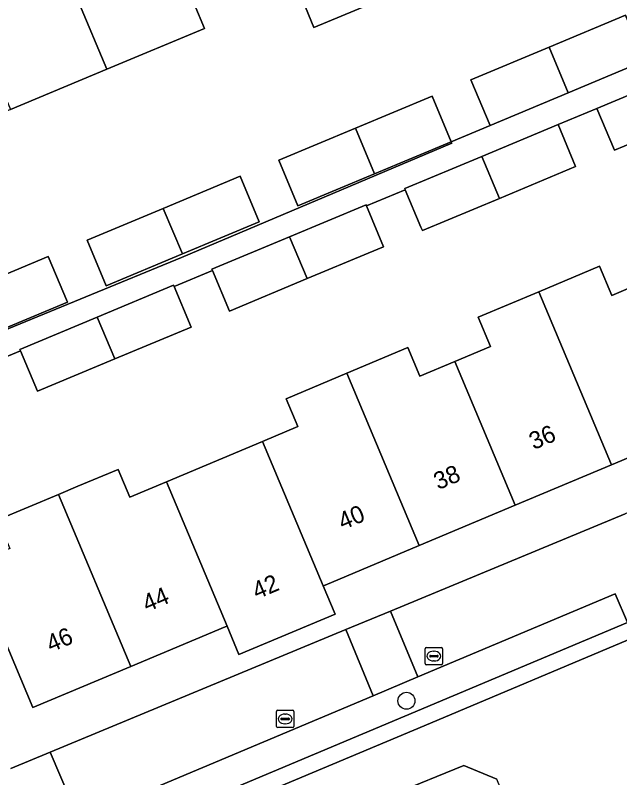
# Model space of a CAD drawing. Extents: x 157767 to 159172, y 387839 to 389425.
# Drawn here: x 158769.33 to 158804.12, y 388396.94 to 388440.85 of the extents above; entities that cross this region are included whole.
import ezdxf

# ---------------------------------------------------------------- set-up
doc = ezdxf.new("R2010")
doc.units = 0
for name, color, linetype in [('IMGEO_Boom', 7, 'Continuous'), ('IMGEO_Erf', 7, 'Continuous'), ('IMGEO_Kolk', 7, 'Continuous'), ('IMGEO_Muur', 7, 'Continuous'), ('IMGEO_Pand', 7, 'Continuous'), ('IMGEO_Pand_nummerreeks', 7, 'Continuous'), ('IMGEO_Parkeervlak_open', 7, 'Continuous'), ('IMGEO_Rijbaan_lokaal_open', 7, 'Continuous'), ('IMGEO_Voetpad_open', 7, 'Continuous')]:
    doc.layers.add(name, color=color, linetype=linetype)

msp = doc.modelspace()

# ---------------------------------------------------------------- linework, layer by layer
at = {"layer": 'IMGEO_Boom'}
msp.add_circle((158791.846, 388401.376), 0.489, dxfattribs=at)
at = {"layer": 'IMGEO_Erf'}
for points in [[(158792.027, 388442.45), (158786.522, 388440.15), (158785.03, 388443.765)], [(158747.081, 388442.3), (158745.672, 388438.649), (158746.324, 388437.057), (158749.941, 388428.221), (158756.489, 388417.697), (158757.974, 388418.265), (158756.911, 388420.811), (158761.301, 388422.645), (158762.364, 388420.099), (158778.899, 388426.909), (158794.46, 388433.477), (158794.425, 388433.568), (158796.655, 388434.5), (158795.557, 388437.127), (158800.063, 388439.01), (158804.454, 388440.844), (158805.551, 388438.217), (158807.688, 388439.11), (158806.591, 388441.737)], [(158779.627, 388441.508), (158780.22, 388440.09), (158774.596, 388437.741), (158769.058, 388435.427), (158763.519, 388433.114), (158762.949, 388434.479), (158762.82, 388434.425), (158762.089, 388434.12), (158760.157, 388433.313), (158757.531, 388432.216), (158757.409, 388432.165), (158757.98, 388430.798), (158756.945, 388430.366), (158752.331, 388428.438), (158749.082, 388436.218), (158752.421, 388437.613), (158751.86, 388438.957), (158754.169, 388439.922), (158759.707, 388442.236)], [(158808.26, 388434.93), (158803.817, 388433.074), (158802.809, 388435.486), (158800.57, 388434.55), (158801.578, 388432.138), (158797.193, 388430.306), (158792.759, 388428.454), (158792.677, 388428.651), (158791.778, 388430.802), (158789.549, 388429.87), (158790.53, 388427.522), (158789.642, 388427.152), (158786.127, 388425.683), (158781.654, 388423.814), (158780.675, 388426.156), (158778.468, 388425.232), (158779.446, 388422.891), (158775.061, 388421.059), (158770.602, 388419.196), (158769.627, 388421.532), (158762.947, 388418.737)], [(158768.319, 388411.789), (158771.829, 388413.263), (158772.929, 388413.725), (158775.253, 388414.701), (158775.923, 388413.106), (158778.028, 388413.99), (158783.557, 388416.312), (158785.592, 388417.166), (158784.92, 388418.767), (158788.415, 388420.234), (158791.932, 388421.711), (158792.618, 388420.076), (158794.63, 388420.92), (158796.685, 388421.783), (158795.979, 388423.463), (158799.454, 388424.922), (158802.956, 388426.392), (158803.66, 388424.717), (158805.687, 388425.568)], [(158809.169, 388417.276), (158803.64, 388414.955), (158798.11, 388412.633), (158792.581, 388410.311), (158787.162, 388408.036), (158787.051, 388407.99), (158787.735, 388406.361), (158782.205, 388404.039), (158781.518, 388405.675), (158781.414, 388405.631), (158775.99, 388403.353), (158770.349, 388400.985), (158766.88, 388409.245)], [(158769.068, 388397.478), (158771.339, 388398.42), (158788.356, 388405.479), (158790.924, 388406.545), (158804.436, 388412.15)], [(158804.972, 388405.036), (158792.872, 388399.943), (158776.874, 388393.21), (158779.491, 388386.985), (158781.771, 388381.562), (158785.509, 388372.673), (158806.844, 388321.929)], [(158787.06, 388394.341), (158795.153, 388397.652), (158797.044, 388396.859)]]:
    msp.add_lwpolyline(points, dxfattribs=at)
for points in [[(158794.425, 388433.568), (158790, 388431.72), (158785.594, 388429.879), (158784.497, 388432.506), (158788.906, 388434.348), (158793.327, 388436.195)], [(158777.85, 388429.729), (158782.271, 388431.576), (158783.369, 388428.949), (158778.948, 388427.102), (158774.567, 388425.271), (158773.47, 388427.898)], [(158772.329, 388424.336), (158767.875, 388422.475), (158763.509, 388420.651), (158762.412, 388423.278), (158766.778, 388425.102), (158771.231, 388426.963)]]:
    msp.add_lwpolyline(points, close=True, dxfattribs=at)
at = {"layer": 'IMGEO_Kolk'}
for p, q in [((158792.922, 388403.522), (158792.922, 388404.374)), ((158792.997, 388404.448), (158793.849, 388404.448)), ((158793.923, 388404.374), (158793.923, 388403.522)), ((158793.181, 388403.942), (158793.181, 388403.954)), ((158793.224, 388403.991), (158793.622, 388403.991)), ((158793.41, 388404.228), (158793.435, 388404.228)), ((158793.665, 388403.954), (158793.665, 388403.942)), ((158793.619, 388403.905), (158793.221, 388403.905)), ((158793.433, 388403.668), (158793.408, 388403.668)), ((158793.849, 388403.448), (158792.997, 388403.448)), ((158784.363, 388399.904), (158784.363, 388400.756)), ((158784.438, 388400.83), (158785.29, 388400.83)), ((158784.851, 388400.61), (158784.876, 388400.61)), ((158785.364, 388400.756), (158785.364, 388399.904)), ((158784.622, 388400.324), (158784.622, 388400.336)), ((158785.06, 388400.287), (158784.662, 388400.287)), ((158784.665, 388400.373), (158785.063, 388400.373)), ((158784.874, 388400.05), (158784.849, 388400.05)), ((158785.106, 388400.336), (158785.106, 388400.324)), ((158785.29, 388399.83), (158784.438, 388399.83))]:
    msp.add_line(p, q, dxfattribs=at)
for points in [[(158792.922, 388403.522), (158792.922, 388404.374)], [(158792.997, 388404.448), (158793.849, 388404.448)], [(158793.923, 388404.374), (158793.923, 388403.522)], [(158793.849, 388403.448), (158792.997, 388403.448)], [(158784.363, 388399.904), (158784.363, 388400.756)], [(158784.438, 388400.83), (158785.29, 388400.83)], [(158785.364, 388400.756), (158785.364, 388399.904)], [(158785.29, 388399.83), (158784.438, 388399.83)]]:
    msp.add_lwpolyline(points, dxfattribs=at)
for centre, radius, start, end in [((158792.999, 388404.372), 0.0765, 91.552, 178.448), ((158792.999, 388404.372), 0.0765, 91.552, 178.448), ((158793.847, 388404.372), 0.0765, 1.552, 88.448), ((158793.847, 388404.372), 0.0765, 1.552, 88.448), ((158793.221, 388403.951), 0.0403, 85.8775, 175.7526), ((158793.218, 388403.941), 0.0366, 178.938, 274.7102), ((158793.622, 388403.948), 0.043, 264.8664, 352.4533), ((158793.626, 388403.953), 0.0386, 1.7309, 96.639), ((158792.999, 388403.524), 0.0765, 181.552, 268.448), ((158792.999, 388403.524), 0.0765, 181.552, 268.448), ((158793.847, 388403.524), 0.0765, 271.552, 358.448), ((158793.847, 388403.524), 0.0765, 271.552, 358.448), ((158784.44, 388400.754), 0.0765, 91.552, 178.448), ((158784.44, 388400.754), 0.0765, 91.552, 178.448), ((158785.288, 388400.754), 0.0765, 1.552, 88.448), ((158785.288, 388400.754), 0.0765, 1.552, 88.448), ((158784.662, 388400.333), 0.0403, 85.8775, 175.7526), ((158784.659, 388400.323), 0.0366, 178.938, 274.7102), ((158785.063, 388400.33), 0.043, 264.8664, 352.4533), ((158785.067, 388400.335), 0.0386, 1.7309, 96.639), ((158784.44, 388399.906), 0.0765, 181.552, 268.448), ((158784.44, 388399.906), 0.0765, 181.552, 268.448), ((158785.288, 388399.906), 0.0765, 271.552, 358.448), ((158785.288, 388399.906), 0.0765, 271.552, 358.448)]:
    msp.add_arc(centre, radius, start, end, dxfattribs=at)
for centre, major_axis, ratio, start_param, end_param in [((158793.409, 388403.948), (-0.387, 0.002), 0.722429, 4.712389, 7.853982), ((158793.434, 388403.948), (-0.39, 0.002), 0.717154, 1.570796, 4.712389), ((158784.85, 388400.33), (-0.387, 0.002), 0.722429, 4.712389, 7.853982), ((158784.875, 388400.33), (-0.39, 0.002), 0.717154, 1.570796, 4.712389)]:
    msp.add_ellipse(centre, major_axis=major_axis, ratio=ratio, start_param=start_param, end_param=end_param, dxfattribs=at)
at = {"layer": 'IMGEO_Muur'}
msp.add_lwpolyline([(158792.872, 388399.943), (158804.972, 388405.036)], dxfattribs=at)
at = {"layer": 'IMGEO_Pand'}
for points in [[(158787.946, 388452.503), (158787.367, 388453.889), (158781.809, 388451.568), (158785.03, 388443.765), (158786.522, 388440.15), (158792.027, 388442.45), (158790.519, 388446.058), (158790.62, 388446.101)], [(158776.901, 388447.842), (158776.745, 388447.777), (158771.347, 388445.522), (158774.596, 388437.741), (158780.22, 388440.09), (158779.627, 388441.508)], [(158774.596, 388437.741), (158771.347, 388445.522), (158765.807, 388443.208), (158769.058, 388435.427)], [(158805.551, 388438.217), (158804.454, 388440.844), (158800.063, 388439.01), (158801.16, 388436.382), (158805.225, 388438.08)], [(158800.063, 388439.01), (158795.557, 388437.127), (158796.655, 388434.5), (158801.16, 388436.382)], [(158808.26, 388434.93), (158807.248, 388437.341), (158802.809, 388435.486), (158803.817, 388433.074)], [(158788.906, 388434.348), (158790, 388431.72), (158794.425, 388433.568), (158793.327, 388436.195)], [(158788.906, 388434.348), (158784.497, 388432.506), (158785.594, 388429.879), (158790, 388431.72)], [(158800.57, 388434.55), (158796.181, 388432.716), (158797.193, 388430.306), (158801.578, 388432.138)], [(158797.193, 388430.306), (158796.181, 388432.716), (158791.751, 388430.866), (158791.778, 388430.802), (158792.677, 388428.651), (158792.759, 388428.454)], [(158777.85, 388429.729), (158778.948, 388427.102), (158783.369, 388428.949), (158782.271, 388431.576)], [(158789.549, 388429.87), (158789.522, 388429.934), (158785.115, 388428.093), (158786.127, 388425.683), (158789.642, 388427.152), (158790.53, 388427.522)], [(158778.948, 388427.102), (158777.85, 388429.729), (158773.47, 388427.898), (158774.567, 388425.271)], [(158785.115, 388428.093), (158780.646, 388426.226), (158780.675, 388426.156), (158781.654, 388423.814), (158786.127, 388425.683)], [(158766.778, 388425.102), (158767.875, 388422.475), (158772.329, 388424.336), (158771.231, 388426.963)], [(158803.64, 388414.955), (158809.169, 388417.276), (158805.687, 388425.568), (158803.66, 388424.717), (158802.956, 388426.392), (158799.454, 388424.922)], [(158778.468, 388425.232), (158778.438, 388425.304), (158774.049, 388423.47), (158775.061, 388421.059), (158779.446, 388422.891)], [(158803.64, 388414.955), (158799.454, 388424.922), (158795.979, 388423.463), (158796.685, 388421.783), (158794.63, 388420.92), (158798.11, 388412.633)], [(158775.061, 388421.059), (158774.049, 388423.47), (158769.595, 388421.608), (158769.627, 388421.532), (158770.602, 388419.196)], [(158788.415, 388420.234), (158792.581, 388410.311), (158798.11, 388412.633), (158794.63, 388420.92), (158792.618, 388420.076), (158791.932, 388421.711)], [(158788.415, 388420.234), (158784.92, 388418.767), (158785.592, 388417.166), (158783.557, 388416.312), (158787.051, 388407.99), (158787.162, 388408.036), (158792.581, 388410.311)], [(158783.557, 388416.312), (158778.028, 388413.99), (158781.518, 388405.675), (158782.205, 388404.039), (158787.735, 388406.361), (158787.051, 388407.99)], [(158778.028, 388413.99), (158775.923, 388413.106), (158775.253, 388414.701), (158772.929, 388413.725), (158771.829, 388413.263), (158775.99, 388403.353), (158781.414, 388405.631), (158781.518, 388405.675)], [(158771.829, 388413.263), (158768.319, 388411.789), (158769.011, 388410.14), (158766.88, 388409.245), (158770.349, 388400.985), (158775.99, 388403.353)], [(158795.234, 388391.018), (158798.142, 388392.205), (158801.168, 388393.441), (158800.321, 388395.507), (158799.25, 388395.957), (158797.677, 388395.314), (158797.044, 388396.859), (158795.153, 388397.652), (158787.06, 388394.341), (158788.401, 388391.063), (158784.954, 388389.653), (158785.947, 388387.225)]]:
    msp.add_lwpolyline(points, close=True, dxfattribs=at)
at = {"layer": 'IMGEO_Parkeervlak_open'}
msp.add_lwpolyline([(158789.937, 388401.669), (158773.832, 388394.89), (158774.535, 388393.239), (158776.512, 388394.071), (158804.565, 388405.879), (158803.863, 388407.53), (158792.5, 388402.747)], close=True, dxfattribs=at)
at = {"layer": 'IMGEO_Rijbaan_lokaal_open'}
for points in [[(158820.434, 388414.394), (158818.793, 388418.25), (158804.436, 388412.15), (158790.924, 388406.545), (158792.5, 388402.747), (158803.863, 388407.53), (158804.565, 388405.879), (158776.512, 388394.071), (158776.874, 388393.21), (158792.872, 388399.943), (158804.972, 388405.036), (158813.094, 388408.322), (158823.557, 388412.797), (158830.813, 388415.816), (158838.652, 388419.211), (158834.798, 388425.051), (158821.241, 388419.29), (158822.881, 388415.436), (158833.938, 388420.141), (158834.644, 388418.481), (158812.739, 388409.159), (158812.033, 388410.819)], [(158788.356, 388405.479), (158789.937, 388401.669), (158792.5, 388402.747), (158790.924, 388406.545)], [(158789.937, 388401.669), (158788.356, 388405.479), (158771.339, 388398.42), (158773.678, 388392.929), (158774.535, 388393.239), (158773.832, 388394.89)]]:
    msp.add_lwpolyline(points, close=True, dxfattribs=at)
for points in [[(158771.339, 388398.42), (158769.068, 388397.478)], [(158773.678, 388392.929), (158771.339, 388398.42)]]:
    msp.add_lwpolyline(points, dxfattribs=at)
at = {"layer": 'IMGEO_Voetpad_open'}
for points in [[(158805.225, 388438.08), (158801.16, 388436.382), (158796.655, 388434.5), (158794.425, 388433.568), (158794.46, 388433.477), (158778.899, 388426.909), (158762.364, 388420.099)], [(158762.947, 388418.737), (158769.627, 388421.532), (158769.595, 388421.608), (158774.049, 388423.47), (158778.438, 388425.304), (158778.468, 388425.232), (158780.675, 388426.156), (158780.646, 388426.226), (158785.115, 388428.093), (158789.522, 388429.934), (158789.549, 388429.87), (158791.778, 388430.802), (158791.751, 388430.866), (158796.181, 388432.716), (158800.57, 388434.55), (158802.809, 388435.486), (158807.248, 388437.341)]]:
    msp.add_lwpolyline(points, dxfattribs=at)

# ---------------------------------------------------------------- texts
at = {"layer": 'IMGEO_Pand_nummerreeks'}
for s, rotation, p in [('36', 22.7766, (158799.164, 388415.809)), ('38', 22.7766, (158793.671, 388413.502)), ('40', 22.7751, (158788.175, 388411.195)), ('42', 22.7808, (158783.232, 388407.203)), ('44', 22.7751, (158776.91, 388406.473)), ('46', 22.7767, (158771.378, 388404.15))]:
    msp.add_text(s, height=1, rotation=rotation, dxfattribs=at).set_placement(p)

doc.saveas('drawing.dxf')
